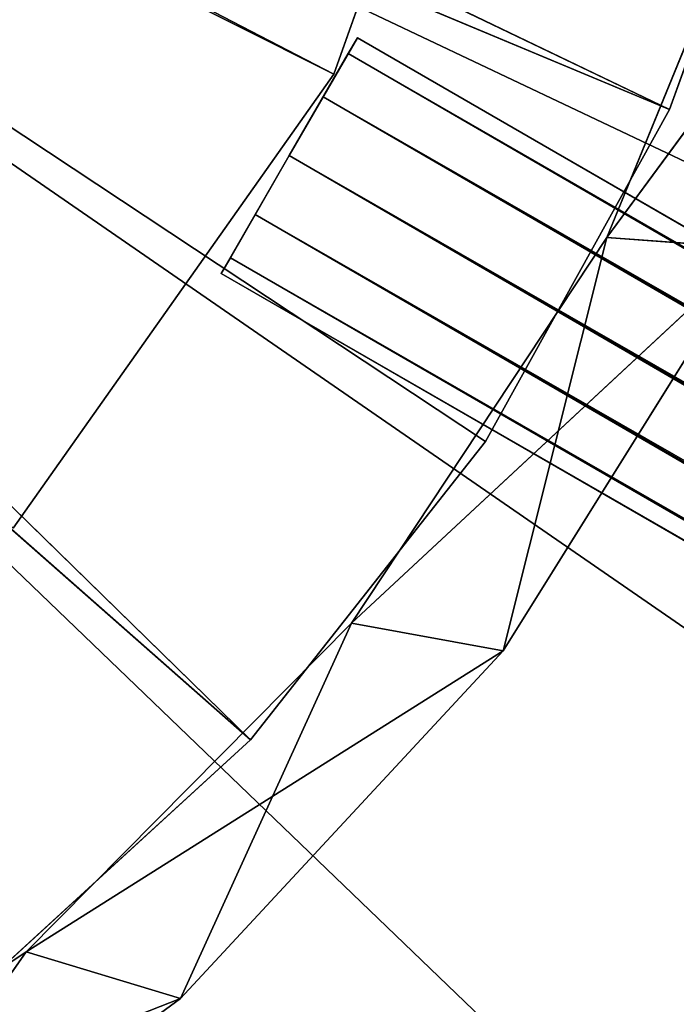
# Model space of a CAD drawing. Extents: x 604 to 1164, y 0 to 1306.
# Tile 317 of 656: x 900.63 to 907.86, y 259.4 to 270.25. Entities that reach past the tile are written whole.
import ezdxf

# ---------------------------------------------------------------- set-up
doc = ezdxf.new("R2010")
doc.units = 0
doc.header["$LTSCALE"] = 25.4
doc.layers.get('0').update_dxf_attribs({"color": 13, "linetype": 'CONTINUOUS'})

# ---------------------------------------------------------------- blocks, each defined once
blk = doc.blocks.new('MIST-8942_STL')
at = {"color": 7}
for p, q in [((295.867, 1097.065, 1048.874), (300.092, 1021.065, 1046.024)), ((295.867, 1097.065, 1048.874), (300.092, 1021.065, 1046.024)), ((295.867, 1097.065, 1048.874), (300.092, 1097.065, 1046.024)), ((295.867, 1097.065, 1048.874), (300.092, 1097.065, 1046.024)), ((297.576, 1097.065, 1049.629), (300.092, 1097.065, 1046.024)), ((297.576, 1097.065, 1049.629), (300.092, 1097.065, 1046.024)), ((297.576, 1097.065, 1049.629), (301.794, 1097.065, 1046.539)), ((301.794, 1021.065, 1046.539), (297.576, 1097.065, 1049.629)), ((301.794, 1021.065, 1046.539), (297.576, 1097.065, 1049.629)), ((297.576, 1097.065, 1049.629), (301.794, 1097.065, 1046.539)), ((300.092, 1097.065, 1046.024), (300.092, 1021.065, 1046.024)), ((300.092, 1097.065, 1046.024), (300.092, 1021.065, 1046.024)), ((300.092, 1097.065, 1046.024), (303.68, 1021.065, 1042.403)), ((300.092, 1097.065, 1046.024), (303.68, 1021.065, 1042.403)), ((300.092, 1097.065, 1046.024), (303.68, 1097.065, 1042.403)), ((301.794, 1097.065, 1046.539), (300.092, 1097.065, 1046.024)), ((301.794, 1097.065, 1046.539), (300.092, 1097.065, 1046.024)), ((300.092, 1097.065, 1046.024), (303.68, 1097.065, 1042.403)), ((301.794, 1097.065, 1046.539), (303.68, 1097.065, 1042.403)), ((301.794, 1097.065, 1046.539), (303.68, 1097.065, 1042.403)), ((301.794, 1097.065, 1046.539), (305.351, 1097.065, 1042.707)), ((301.794, 1021.065, 1046.539), (301.794, 1097.065, 1046.539)), ((301.794, 1021.065, 1046.539), (301.794, 1097.065, 1046.539)), ((305.351, 1021.065, 1042.707), (301.794, 1097.065, 1046.539)), ((305.351, 1021.065, 1042.707), (301.794, 1097.065, 1046.539)), ((301.794, 1097.065, 1046.539), (305.351, 1097.065, 1042.707)), ((303.68, 1097.065, 1042.403), (303.68, 1021.065, 1042.403)), ((303.68, 1097.065, 1042.403), (303.68, 1021.065, 1042.403)), ((303.68, 1097.065, 1042.403), (306.493, 1021.065, 1038.153)), ((303.68, 1097.065, 1042.403), (306.493, 1021.065, 1038.153)), ((303.68, 1097.065, 1042.403), (306.493, 1097.065, 1038.153)), ((305.351, 1097.065, 1042.707), (303.68, 1097.065, 1042.403)), ((305.351, 1097.065, 1042.707), (303.68, 1097.065, 1042.403)), ((303.68, 1097.065, 1042.403), (306.493, 1097.065, 1038.153)), ((305.351, 1097.065, 1042.707), (306.493, 1097.065, 1038.153)), ((305.351, 1097.065, 1042.707), (306.493, 1097.065, 1038.153)), ((305.351, 1097.065, 1042.707), (308.118, 1097.065, 1038.272)), ((305.351, 1021.065, 1042.707), (305.351, 1097.065, 1042.707)), ((305.351, 1021.065, 1042.707), (305.351, 1097.065, 1042.707)), ((308.118, 1021.065, 1038.272), (305.351, 1097.065, 1042.707)), ((308.118, 1021.065, 1038.272), (305.351, 1097.065, 1042.707)), ((305.351, 1097.065, 1042.707), (308.118, 1097.065, 1038.272)), ((306.493, 1097.065, 1038.153), (306.493, 1021.065, 1038.153)), ((306.493, 1097.065, 1038.153), (306.493, 1021.065, 1038.153)), ((306.493, 1097.065, 1038.153), (308.422, 1021.065, 1033.435)), ((306.493, 1097.065, 1038.153), (308.422, 1021.065, 1033.435)), ((306.493, 1097.065, 1038.153), (308.422, 1097.065, 1033.435)), ((308.118, 1097.065, 1038.272), (306.493, 1097.065, 1038.153)), ((308.118, 1097.065, 1038.272), (306.493, 1097.065, 1038.153)), ((306.493, 1097.065, 1038.153), (308.422, 1097.065, 1033.435)), ((300.092, 1021.065, 1046.024), (295.867, 1021.065, 1048.874)), ((301.794, 1021.065, 1046.539), (295.867, 1021.065, 1048.874)), ((300.092, 1021.065, 1046.024), (295.867, 1021.065, 1048.874)), ((301.794, 1021.065, 1046.539), (295.867, 1021.065, 1048.874)), ((301.794, 1021.065, 1046.539), (297.576, 1021.065, 1049.629)), ((301.794, 1021.065, 1046.539), (297.576, 1021.065, 1049.629)), ((303.68, 1021.065, 1042.403), (300.092, 1021.065, 1046.024)), ((305.351, 1021.065, 1042.707), (300.092, 1021.065, 1046.024)), ((303.68, 1021.065, 1042.403), (300.092, 1021.065, 1046.024)), ((305.351, 1021.065, 1042.707), (300.092, 1021.065, 1046.024)), ((301.794, 1021.065, 1046.539), (300.092, 1021.065, 1046.024)), ((301.794, 1021.065, 1046.539), (300.092, 1021.065, 1046.024)), ((305.351, 1021.065, 1042.707), (301.794, 1021.065, 1046.539)), ((305.351, 1021.065, 1042.707), (301.794, 1021.065, 1046.539)), ((306.493, 1021.065, 1038.153), (303.68, 1021.065, 1042.403)), ((308.118, 1021.065, 1038.272), (303.68, 1021.065, 1042.403)), ((306.493, 1021.065, 1038.153), (303.68, 1021.065, 1042.403)), ((308.118, 1021.065, 1038.272), (303.68, 1021.065, 1042.403)), ((305.351, 1021.065, 1042.707), (303.68, 1021.065, 1042.403)), ((305.351, 1021.065, 1042.707), (303.68, 1021.065, 1042.403)), ((308.118, 1021.065, 1038.272), (305.351, 1021.065, 1042.707)), ((308.118, 1021.065, 1038.272), (305.351, 1021.065, 1042.707)), ((308.422, 1021.065, 1033.435), (306.493, 1021.065, 1038.153)), ((309.995, 1021.065, 1033.392), (306.493, 1021.065, 1038.153)), ((308.422, 1021.065, 1033.435), (306.493, 1021.065, 1038.153)), ((309.995, 1021.065, 1033.392), (306.493, 1021.065, 1038.153)), ((308.118, 1021.065, 1038.272), (306.493, 1021.065, 1038.153)), ((308.118, 1021.065, 1038.272), (306.493, 1021.065, 1038.153)), ((302.618, 136.949, 1037.9), (302.993, 137.15, 1037.25)), ((302.618, 136.949, 1037.9), (302.993, 137.15, 1037.25)), ((302.618, 136.949, 1037.9), (525.995, 137.15, 1166)), ((302.618, 136.949, 1037.9), (525.995, 137.15, 1166)), ((302.993, 137.15, 1037.25), (302.993, 135.65, 1037.25)), ((302.993, 137.15, 1037.25), (302.993, 135.65, 1037.25)), ((302.993, 137.15, 1037.25), (303.368, 136.949, 1036.6)), ((302.993, 137.15, 1037.25), (303.368, 136.949, 1036.6)), ((302.993, 137.15, 1037.25), (526.37, 136.949, 1165.35)), ((302.993, 137.15, 1037.25), (526.37, 136.949, 1165.35)), ((302.993, 137.15, 1037.25), (525.995, 137.15, 1166)), ((302.993, 137.15, 1037.25), (525.995, 137.15, 1166)), ((302.344, 136.4, 1038.375), (302.618, 136.949, 1037.9)), ((302.344, 136.4, 1038.375), (302.618, 136.949, 1037.9)), ((302.344, 136.4, 1038.375), (525.62, 136.949, 1166.65)), ((302.344, 136.4, 1038.375), (525.62, 136.949, 1166.65)), ((302.618, 136.949, 1037.9), (302.993, 135.65, 1037.25)), ((302.618, 136.949, 1037.9), (302.993, 135.65, 1037.25)), ((302.618, 136.949, 1037.9), (525.62, 136.949, 1166.65)), ((302.618, 136.949, 1037.9), (525.62, 136.949, 1166.65)), ((302.993, 135.65, 1037.25), (303.368, 136.949, 1036.6)), ((302.993, 135.65, 1037.25), (303.368, 136.949, 1036.6)), ((303.368, 136.949, 1036.6), (303.643, 136.4, 1036.125)), ((303.368, 136.949, 1036.6), (303.643, 136.4, 1036.125)), ((303.368, 136.949, 1036.6), (526.644, 136.4, 1164.875)), ((303.368, 136.949, 1036.6), (526.644, 136.4, 1164.875)), ((303.368, 136.949, 1036.6), (526.37, 136.949, 1165.35)), ((303.368, 136.949, 1036.6), (526.37, 136.949, 1165.35)), ((302.243, 135.65, 1038.549), (302.344, 136.4, 1038.375)), ((302.243, 135.65, 1038.549), (302.344, 136.4, 1038.375)), ((302.243, 135.65, 1038.549), (525.345, 136.4, 1167.125)), ((302.243, 135.65, 1038.549), (525.345, 136.4, 1167.125)), ((302.993, 135.65, 1037.25), (302.344, 136.4, 1038.375)), ((302.993, 135.65, 1037.25), (302.344, 136.4, 1038.375)), ((302.344, 136.4, 1038.375), (525.345, 136.4, 1167.125)), ((302.344, 136.4, 1038.375), (525.345, 136.4, 1167.125)), ((303.643, 136.4, 1036.125), (302.993, 135.65, 1037.25)), ((303.643, 136.4, 1036.125), (302.993, 135.65, 1037.25)), ((303.643, 136.4, 1036.125), (303.743, 135.65, 1035.951)), ((526.745, 135.65, 1164.701), (303.643, 136.4, 1036.125)), ((303.643, 136.4, 1036.125), (526.644, 136.4, 1164.875)), ((303.643, 136.4, 1036.125), (526.644, 136.4, 1164.875)), ((303.643, 136.4, 1036.125), (303.743, 135.65, 1035.951)), ((526.745, 135.65, 1164.701), (303.643, 136.4, 1036.125)), ((303.485, 135.65, 1036.351), (287.838, 135.65, 1028.5)), ((303.485, 135.65, 1036.351), (287.838, 135.65, 1028.5)), ((303.485, 85.65, 1036.351), (299.951, 135.65, 1041.357)), ((303.485, 85.65, 1036.351), (299.951, 135.65, 1041.357)), ((303.485, 135.65, 1036.351), (299.951, 135.65, 1041.357)), ((303.485, 135.65, 1036.351), (299.951, 135.65, 1041.357)), ((302.344, 134.9, 1038.375), (302.243, 135.65, 1038.549)), ((302.243, 135.65, 1038.549), (302.993, 135.65, 1037.25)), ((302.243, 135.65, 1038.549), (302.993, 135.65, 1037.25)), ((302.243, 135.65, 1038.549), (525.245, 135.65, 1167.299)), ((302.243, 135.65, 1038.549), (525.245, 135.65, 1167.299)), ((302.344, 134.9, 1038.375), (302.243, 135.65, 1038.549)), ((302.344, 134.9, 1038.375), (302.993, 135.65, 1037.25)), ((302.344, 134.9, 1038.375), (302.993, 135.65, 1037.25)), ((302.344, 134.9, 1038.375), (525.245, 135.65, 1167.299)), ((302.344, 134.9, 1038.375), (525.245, 135.65, 1167.299)), ((302.993, 135.65, 1037.25), (302.618, 134.351, 1037.9)), ((302.993, 135.65, 1037.25), (302.618, 134.351, 1037.9)), ((303.743, 135.65, 1035.951), (302.993, 135.65, 1037.25)), ((303.743, 135.65, 1035.951), (302.993, 135.65, 1037.25)), ((303.643, 134.9, 1036.125), (302.993, 135.65, 1037.25)), ((303.368, 134.351, 1036.6), (302.993, 135.65, 1037.25)), ((303.643, 134.9, 1036.125), (302.993, 135.65, 1037.25)), ((303.368, 134.351, 1036.6), (302.993, 135.65, 1037.25)), ((302.993, 134.15, 1037.25), (302.993, 135.65, 1037.25)), ((302.993, 134.15, 1037.25), (302.993, 135.65, 1037.25)), ((303.485, 85.65, 1036.351), (303.485, 135.65, 1036.351)), ((303.485, 85.65, 1036.351), (303.485, 135.65, 1036.351)), ((305.537, 85.65, 1030.578), (303.485, 135.65, 1036.351)), ((305.537, 85.65, 1030.578), (303.485, 135.65, 1036.351)), ((305.537, 135.65, 1030.578), (303.485, 135.65, 1036.351)), ((305.537, 135.65, 1030.578), (303.485, 135.65, 1036.351)), ((303.743, 135.65, 1035.951), (303.643, 134.9, 1036.125)), ((303.743, 135.65, 1035.951), (303.643, 134.9, 1036.125)), ((303.743, 135.65, 1035.951), (526.644, 134.9, 1164.875)), ((303.743, 135.65, 1035.951), (526.644, 134.9, 1164.875)), ((303.743, 135.65, 1035.951), (526.745, 135.65, 1164.701)), ((303.743, 135.65, 1035.951), (526.745, 135.65, 1164.701)), ((302.618, 134.351, 1037.9), (302.344, 134.9, 1038.375)), ((302.344, 134.9, 1038.375), (525.345, 134.9, 1167.125)), ((302.344, 134.9, 1038.375), (525.345, 134.9, 1167.125)), ((302.618, 134.351, 1037.9), (302.344, 134.9, 1038.375)), ((302.618, 134.351, 1037.9), (525.345, 134.9, 1167.125)), ((302.618, 134.351, 1037.9), (525.345, 134.9, 1167.125)), ((303.643, 134.9, 1036.125), (303.368, 134.351, 1036.6)), ((303.643, 134.9, 1036.125), (303.368, 134.351, 1036.6)), ((303.643, 134.9, 1036.125), (526.37, 134.351, 1165.35)), ((303.643, 134.9, 1036.125), (526.37, 134.351, 1165.35)), ((303.643, 134.9, 1036.125), (526.644, 134.9, 1164.875)), ((303.643, 134.9, 1036.125), (526.644, 134.9, 1164.875)), ((302.993, 134.15, 1037.25), (302.618, 134.351, 1037.9)), ((302.618, 134.351, 1037.9), (525.62, 134.351, 1166.65)), ((302.618, 134.351, 1037.9), (525.62, 134.351, 1166.65)), ((302.993, 134.15, 1037.25), (302.618, 134.351, 1037.9)), ((303.368, 134.351, 1036.6), (302.993, 134.15, 1037.25)), ((302.993, 134.15, 1037.25), (525.62, 134.351, 1166.65)), ((302.993, 134.15, 1037.25), (525.62, 134.351, 1166.65)), ((303.368, 134.351, 1036.6), (302.993, 134.15, 1037.25)), ((303.368, 134.351, 1036.6), (525.995, 134.15, 1166)), ((303.368, 134.351, 1036.6), (525.995, 134.15, 1166)), ((303.368, 134.351, 1036.6), (526.37, 134.351, 1165.35)), ((303.368, 134.351, 1036.6), (526.37, 134.351, 1165.35)), ((302.993, 134.15, 1037.25), (525.995, 134.15, 1166)), ((302.993, 134.15, 1037.25), (525.995, 134.15, 1166)), ((283.508, 85.65, 1026), (303.485, 85.65, 1036.351)), ((283.508, 85.65, 1026), (303.485, 85.65, 1036.351)), ((299.951, 85.65, 1041.357), (303.485, 85.65, 1036.351)), ((299.951, 85.65, 1041.357), (303.485, 85.65, 1036.351)), ((303.485, 85.65, 1036.351), (305.537, 85.65, 1030.578)), ((303.485, 85.65, 1036.351), (305.537, 85.65, 1030.578)), ((283.508, 4.65, 1026), (509.37, 4.65, 1133.173)), ((463.808, 4.65, 1199.181), (283.508, 4.65, 1026)), ((463.808, 4.65, 1199.181), (283.508, 4.65, 1026)), ((489.254, 4.65, 1168.016), (283.508, 4.65, 1026)), ((489.254, 4.65, 1168.016), (283.508, 4.65, 1026)), ((283.508, 4.65, 1026), (509.37, 4.65, 1133.173))]:
    blk.add_line(p, q, dxfattribs=at)
at = {"color": 0}
for p, q in [((285.911, 1023.865, 1029.014), (302.564, 1023.865, 1043.688)), ((285.911, 1023.865, 1029.014), (302.564, 1023.865, 1043.688)), ((286.692, 1023.865, 1028.172), (307.184, 1023.865, 1036.743)), ((302.564, 1023.865, 1043.688), (286.692, 1023.865, 1028.172)), ((302.564, 1023.865, 1043.688), (286.692, 1023.865, 1028.172)), ((305.155, 1023.865, 1040.402), (286.692, 1023.865, 1028.172)), ((305.155, 1023.865, 1040.402), (286.692, 1023.865, 1028.172)), ((286.692, 1023.865, 1028.172), (307.184, 1023.865, 1036.743)), ((307.184, 1023.865, 1036.743), (287.191, 1023.865, 1027.137)), ((307.184, 1023.865, 1036.743), (287.191, 1023.865, 1027.137)), ((299.48, 1023.865, 1046.515), (302.564, 1023.865, 1043.688)), ((299.48, 1023.865, 1046.515), (302.564, 1023.865, 1043.688)), ((299.48, 1023.865, 1046.515), (302.564, 1023.065, 1043.688)), ((299.48, 1023.865, 1046.515), (302.564, 1023.065, 1043.688)), ((302.564, 1023.865, 1043.688), (305.155, 1023.865, 1040.402)), ((302.564, 1023.865, 1043.688), (305.155, 1023.865, 1040.402)), ((302.564, 1023.865, 1043.688), (305.155, 1023.065, 1040.402)), ((302.564, 1023.865, 1043.688), (305.155, 1023.065, 1040.402)), ((302.564, 1023.865, 1043.688), (302.564, 1023.065, 1043.688)), ((302.564, 1023.865, 1043.688), (302.564, 1023.065, 1043.688)), ((305.155, 1023.865, 1040.402), (307.184, 1023.865, 1036.743)), ((305.155, 1023.865, 1040.402), (307.184, 1023.865, 1036.743)), ((305.155, 1023.865, 1040.402), (307.184, 1023.065, 1036.743)), ((305.155, 1023.865, 1040.402), (307.184, 1023.065, 1036.743)), ((305.155, 1023.865, 1040.402), (305.155, 1023.065, 1040.402)), ((305.155, 1023.865, 1040.402), (305.155, 1023.065, 1040.402)), ((307.184, 1023.865, 1036.743), (308.601, 1023.865, 1032.806)), ((307.184, 1023.865, 1036.743), (308.601, 1023.865, 1032.806)), ((307.184, 1023.865, 1036.743), (308.601, 1023.065, 1032.806)), ((307.184, 1023.865, 1036.743), (308.601, 1023.065, 1032.806)), ((307.184, 1023.865, 1036.743), (307.184, 1023.065, 1036.743)), ((307.184, 1023.865, 1036.743), (307.184, 1023.065, 1036.743)), ((302.564, 1023.065, 1043.688), (285.911, 1023.065, 1029.014)), ((302.564, 1023.065, 1043.688), (285.911, 1023.065, 1029.014)), ((286.692, 1023.065, 1028.172), (302.564, 1023.065, 1043.688)), ((307.184, 1023.065, 1036.743), (286.692, 1023.065, 1028.172)), ((307.184, 1023.065, 1036.743), (286.692, 1023.065, 1028.172)), ((305.155, 1023.065, 1040.402), (286.692, 1023.065, 1028.172)), ((305.155, 1023.065, 1040.402), (286.692, 1023.065, 1028.172)), ((286.692, 1023.065, 1028.172), (302.564, 1023.065, 1043.688)), ((287.191, 1023.065, 1027.137), (307.184, 1023.065, 1036.743)), ((287.191, 1023.065, 1027.137), (307.184, 1023.065, 1036.743)), ((302.564, 1023.065, 1043.688), (299.48, 1023.065, 1046.515)), ((302.564, 1023.065, 1043.688), (299.48, 1023.065, 1046.515)), ((305.155, 1023.065, 1040.402), (302.564, 1023.065, 1043.688)), ((305.155, 1023.065, 1040.402), (302.564, 1023.065, 1043.688)), ((307.184, 1023.065, 1036.743), (305.155, 1023.065, 1040.402)), ((307.184, 1023.065, 1036.743), (305.155, 1023.065, 1040.402)), ((308.601, 1023.065, 1032.806), (307.184, 1023.065, 1036.743)), ((308.601, 1023.065, 1032.806), (307.184, 1023.065, 1036.743))]:
    blk.add_line(p, q, dxfattribs=at)
at = {"color": 7}
mesh = blk.add_polyface(dxfattribs=at)
corners = [(300.092, 1021.065, 1046.024), (295.867, 1021.065, 1048.874), (295.867, 1097.065, 1048.874)]
mesh.append_faces([[corners[k] for k in face] for face in [(0, 1, 2)]], dxfattribs={"color": 7})
mesh = blk.add_polyface(dxfattribs=at)
corners = [(300.092, 1021.065, 1046.024), (295.867, 1097.065, 1048.874), (300.092, 1097.065, 1046.024)]
mesh.append_faces([[corners[k] for k in face] for face in [(0, 1, 2)]], dxfattribs={"color": 7})
mesh = blk.add_polyface(dxfattribs=at)
corners = [(297.576, 1097.065, 1049.629), (300.092, 1097.065, 1046.024), (295.867, 1097.065, 1048.874)]
mesh.append_faces([[corners[k] for k in face] for face in [(0, 1, 2)]], dxfattribs={"color": 7})
mesh = blk.add_polyface(dxfattribs=at)
corners = [(297.576, 1097.065, 1049.629), (301.794, 1097.065, 1046.539), (300.092, 1097.065, 1046.024)]
mesh.append_faces([[corners[k] for k in face] for face in [(0, 1, 2)]], dxfattribs={"color": 7})
mesh = blk.add_polyface(dxfattribs=at)
corners = [(301.794, 1021.065, 1046.539), (297.576, 1097.065, 1049.629), (297.576, 1021.065, 1049.629)]
mesh.append_faces([[corners[k] for k in face] for face in [(0, 1, 2)]], dxfattribs={"color": 7})
mesh = blk.add_polyface(dxfattribs=at)
corners = [(301.794, 1097.065, 1046.539), (297.576, 1097.065, 1049.629), (301.794, 1021.065, 1046.539)]
mesh.append_faces([[corners[k] for k in face] for face in [(0, 1, 2)]], dxfattribs={"color": 7})
mesh = blk.add_polyface(dxfattribs=at)
corners = [(300.092, 1097.065, 1046.024), (303.68, 1021.065, 1042.403), (300.092, 1021.065, 1046.024)]
mesh.append_faces([[corners[k] for k in face] for face in [(0, 1, 2)]], dxfattribs={"color": 7})
mesh = blk.add_polyface(dxfattribs=at)
corners = [(303.68, 1097.065, 1042.403), (303.68, 1021.065, 1042.403), (300.092, 1097.065, 1046.024)]
mesh.append_faces([[corners[k] for k in face] for face in [(0, 1, 2)]], dxfattribs={"color": 7})
mesh = blk.add_polyface(dxfattribs=at)
corners = [(301.794, 1097.065, 1046.539), (303.68, 1097.065, 1042.403), (300.092, 1097.065, 1046.024)]
mesh.append_faces([[corners[k] for k in face] for face in [(0, 1, 2)]], dxfattribs={"color": 7})
mesh = blk.add_polyface(dxfattribs=at)
corners = [(301.794, 1097.065, 1046.539), (305.351, 1097.065, 1042.707), (303.68, 1097.065, 1042.403)]
mesh.append_faces([[corners[k] for k in face] for face in [(0, 1, 2)]], dxfattribs={"color": 7})
mesh = blk.add_polyface(dxfattribs=at)
corners = [(301.794, 1097.065, 1046.539), (301.794, 1021.065, 1046.539), (305.351, 1021.065, 1042.707)]
mesh.append_faces([[corners[k] for k in face] for face in [(0, 1, 2)]], dxfattribs={"color": 7})
mesh = blk.add_polyface(dxfattribs=at)
corners = [(301.794, 1097.065, 1046.539), (305.351, 1021.065, 1042.707), (305.351, 1097.065, 1042.707)]
mesh.append_faces([[corners[k] for k in face] for face in [(0, 1, 2)]], dxfattribs={"color": 7})
mesh = blk.add_polyface(dxfattribs=at)
corners = [(303.68, 1097.065, 1042.403), (306.493, 1021.065, 1038.153), (303.68, 1021.065, 1042.403)]
mesh.append_faces([[corners[k] for k in face] for face in [(0, 1, 2)]], dxfattribs={"color": 7})
mesh = blk.add_polyface(dxfattribs=at)
corners = [(306.493, 1097.065, 1038.153), (306.493, 1021.065, 1038.153), (303.68, 1097.065, 1042.403)]
mesh.append_faces([[corners[k] for k in face] for face in [(0, 1, 2)]], dxfattribs={"color": 7})
mesh = blk.add_polyface(dxfattribs=at)
corners = [(305.351, 1097.065, 1042.707), (306.493, 1097.065, 1038.153), (303.68, 1097.065, 1042.403)]
mesh.append_faces([[corners[k] for k in face] for face in [(0, 1, 2)]], dxfattribs={"color": 7})
mesh = blk.add_polyface(dxfattribs=at)
corners = [(305.351, 1097.065, 1042.707), (308.118, 1097.065, 1038.272), (306.493, 1097.065, 1038.153)]
mesh.append_faces([[corners[k] for k in face] for face in [(0, 1, 2)]], dxfattribs={"color": 7})
mesh = blk.add_polyface(dxfattribs=at)
corners = [(305.351, 1097.065, 1042.707), (305.351, 1021.065, 1042.707), (308.118, 1021.065, 1038.272)]
mesh.append_faces([[corners[k] for k in face] for face in [(0, 1, 2)]], dxfattribs={"color": 7})
mesh = blk.add_polyface(dxfattribs=at)
corners = [(305.351, 1097.065, 1042.707), (308.118, 1021.065, 1038.272), (308.118, 1097.065, 1038.272)]
mesh.append_faces([[corners[k] for k in face] for face in [(0, 1, 2)]], dxfattribs={"color": 7})
mesh = blk.add_polyface(dxfattribs=at)
corners = [(306.493, 1097.065, 1038.153), (308.422, 1021.065, 1033.435), (306.493, 1021.065, 1038.153)]
mesh.append_faces([[corners[k] for k in face] for face in [(0, 1, 2)]], dxfattribs={"color": 7})
mesh = blk.add_polyface(dxfattribs=at)
corners = [(308.422, 1097.065, 1033.435), (308.422, 1021.065, 1033.435), (306.493, 1097.065, 1038.153)]
mesh.append_faces([[corners[k] for k in face] for face in [(0, 1, 2)]], dxfattribs={"color": 7})
mesh = blk.add_polyface(dxfattribs=at)
corners = [(308.118, 1097.065, 1038.272), (308.422, 1097.065, 1033.435), (306.493, 1097.065, 1038.153)]
mesh.append_faces([[corners[k] for k in face] for face in [(0, 1, 2)]], dxfattribs={"color": 7})
at = {"color": 0}
mesh = blk.add_polyface(dxfattribs=at)
corners = [(302.564, 1023.865, 1043.688), (286.692, 1023.865, 1028.172), (285.911, 1023.865, 1029.014)]
mesh.append_faces([[corners[k] for k in face] for face in [(0, 1, 2)]], dxfattribs={"color": 0})
mesh = blk.add_polyface(dxfattribs=at)
corners = [(299.48, 1023.865, 1046.515), (302.564, 1023.865, 1043.688), (285.911, 1023.865, 1029.014)]
mesh.append_faces([[corners[k] for k in face] for face in [(0, 1, 2)]], dxfattribs={"color": 0})
mesh = blk.add_polyface(dxfattribs=at)
corners = [(307.184, 1023.865, 1036.743), (287.191, 1023.865, 1027.137), (286.692, 1023.865, 1028.172)]
mesh.append_faces([[corners[k] for k in face] for face in [(0, 1, 2)]], dxfattribs={"color": 0})
mesh = blk.add_polyface(dxfattribs=at)
corners = [(302.564, 1023.865, 1043.688), (305.155, 1023.865, 1040.402), (286.692, 1023.865, 1028.172)]
mesh.append_faces([[corners[k] for k in face] for face in [(0, 1, 2)]], dxfattribs={"color": 0})
mesh = blk.add_polyface(dxfattribs=at)
corners = [(305.155, 1023.865, 1040.402), (307.184, 1023.865, 1036.743), (286.692, 1023.865, 1028.172)]
mesh.append_faces([[corners[k] for k in face] for face in [(0, 1, 2)]], dxfattribs={"color": 0})
mesh = blk.add_polyface(dxfattribs=at)
corners = [(307.184, 1023.865, 1036.743), (308.601, 1023.865, 1032.806), (287.191, 1023.865, 1027.137)]
mesh.append_faces([[corners[k] for k in face] for face in [(0, 1, 2)]], dxfattribs={"color": 0})
mesh = blk.add_polyface(dxfattribs=at)
corners = [(302.564, 1023.865, 1043.688), (299.48, 1023.865, 1046.515), (302.564, 1023.065, 1043.688)]
mesh.append_faces([[corners[k] for k in face] for face in [(0, 1, 2)]], dxfattribs={"color": 0})
mesh = blk.add_polyface(dxfattribs=at)
corners = [(302.564, 1023.065, 1043.688), (299.48, 1023.865, 1046.515), (299.48, 1023.065, 1046.515)]
mesh.append_faces([[corners[k] for k in face] for face in [(0, 1, 2)]], dxfattribs={"color": 0})
mesh = blk.add_polyface(dxfattribs=at)
corners = [(302.564, 1023.865, 1043.688), (305.155, 1023.065, 1040.402), (305.155, 1023.865, 1040.402)]
mesh.append_faces([[corners[k] for k in face] for face in [(0, 1, 2)]], dxfattribs={"color": 0})
mesh = blk.add_polyface(dxfattribs=at)
corners = [(302.564, 1023.865, 1043.688), (302.564, 1023.065, 1043.688), (305.155, 1023.065, 1040.402)]
mesh.append_faces([[corners[k] for k in face] for face in [(0, 1, 2)]], dxfattribs={"color": 0})
mesh = blk.add_polyface(dxfattribs=at)
corners = [(305.155, 1023.865, 1040.402), (307.184, 1023.065, 1036.743), (307.184, 1023.865, 1036.743)]
mesh.append_faces([[corners[k] for k in face] for face in [(0, 1, 2)]], dxfattribs={"color": 0})
mesh = blk.add_polyface(dxfattribs=at)
corners = [(305.155, 1023.865, 1040.402), (305.155, 1023.065, 1040.402), (307.184, 1023.065, 1036.743)]
mesh.append_faces([[corners[k] for k in face] for face in [(0, 1, 2)]], dxfattribs={"color": 0})
mesh = blk.add_polyface(dxfattribs=at)
corners = [(307.184, 1023.865, 1036.743), (308.601, 1023.065, 1032.806), (308.601, 1023.865, 1032.806)]
mesh.append_faces([[corners[k] for k in face] for face in [(0, 1, 2)]], dxfattribs={"color": 0})
mesh = blk.add_polyface(dxfattribs=at)
corners = [(307.184, 1023.865, 1036.743), (307.184, 1023.065, 1036.743), (308.601, 1023.065, 1032.806)]
mesh.append_faces([[corners[k] for k in face] for face in [(0, 1, 2)]], dxfattribs={"color": 0})
mesh = blk.add_polyface(dxfattribs=at)
corners = [(302.564, 1023.065, 1043.688), (285.911, 1023.065, 1029.014), (286.692, 1023.065, 1028.172)]
mesh.append_faces([[corners[k] for k in face] for face in [(0, 1, 2)]], dxfattribs={"color": 0})
mesh = blk.add_polyface(dxfattribs=at)
corners = [(299.48, 1023.065, 1046.515), (285.911, 1023.065, 1029.014), (302.564, 1023.065, 1043.688)]
mesh.append_faces([[corners[k] for k in face] for face in [(0, 1, 2)]], dxfattribs={"color": 0})
mesh = blk.add_polyface(dxfattribs=at)
corners = [(307.184, 1023.065, 1036.743), (286.692, 1023.065, 1028.172), (287.191, 1023.065, 1027.137)]
mesh.append_faces([[corners[k] for k in face] for face in [(0, 1, 2)]], dxfattribs={"color": 0})
mesh = blk.add_polyface(dxfattribs=at)
corners = [(305.155, 1023.065, 1040.402), (286.692, 1023.065, 1028.172), (307.184, 1023.065, 1036.743)]
mesh.append_faces([[corners[k] for k in face] for face in [(0, 1, 2)]], dxfattribs={"color": 0})
mesh = blk.add_polyface(dxfattribs=at)
corners = [(302.564, 1023.065, 1043.688), (286.692, 1023.065, 1028.172), (305.155, 1023.065, 1040.402)]
mesh.append_faces([[corners[k] for k in face] for face in [(0, 1, 2)]], dxfattribs={"color": 0})
mesh = blk.add_polyface(dxfattribs=at)
corners = [(307.184, 1023.065, 1036.743), (287.191, 1023.065, 1027.137), (308.601, 1023.065, 1032.806)]
mesh.append_faces([[corners[k] for k in face] for face in [(0, 1, 2)]], dxfattribs={"color": 0})
at = {"color": 7}
mesh = blk.add_polyface(dxfattribs=at)
corners = [(295.867, 1021.065, 1048.874), (300.092, 1021.065, 1046.024), (301.794, 1021.065, 1046.539)]
mesh.append_faces([[corners[k] for k in face] for face in [(0, 1, 2)]], dxfattribs={"color": 7})
mesh = blk.add_polyface(dxfattribs=at)
corners = [(297.576, 1021.065, 1049.629), (295.867, 1021.065, 1048.874), (301.794, 1021.065, 1046.539)]
mesh.append_faces([[corners[k] for k in face] for face in [(0, 1, 2)]], dxfattribs={"color": 7})
mesh = blk.add_polyface(dxfattribs=at)
corners = [(300.092, 1021.065, 1046.024), (303.68, 1021.065, 1042.403), (305.351, 1021.065, 1042.707)]
mesh.append_faces([[corners[k] for k in face] for face in [(0, 1, 2)]], dxfattribs={"color": 7})
mesh = blk.add_polyface(dxfattribs=at)
corners = [(301.794, 1021.065, 1046.539), (300.092, 1021.065, 1046.024), (305.351, 1021.065, 1042.707)]
mesh.append_faces([[corners[k] for k in face] for face in [(0, 1, 2)]], dxfattribs={"color": 7})
mesh = blk.add_polyface(dxfattribs=at)
corners = [(303.68, 1021.065, 1042.403), (306.493, 1021.065, 1038.153), (308.118, 1021.065, 1038.272)]
mesh.append_faces([[corners[k] for k in face] for face in [(0, 1, 2)]], dxfattribs={"color": 7})
mesh = blk.add_polyface(dxfattribs=at)
corners = [(305.351, 1021.065, 1042.707), (303.68, 1021.065, 1042.403), (308.118, 1021.065, 1038.272)]
mesh.append_faces([[corners[k] for k in face] for face in [(0, 1, 2)]], dxfattribs={"color": 7})
mesh = blk.add_polyface(dxfattribs=at)
corners = [(306.493, 1021.065, 1038.153), (308.422, 1021.065, 1033.435), (309.995, 1021.065, 1033.392)]
mesh.append_faces([[corners[k] for k in face] for face in [(0, 1, 2)]], dxfattribs={"color": 7})
mesh = blk.add_polyface(dxfattribs=at)
corners = [(308.118, 1021.065, 1038.272), (306.493, 1021.065, 1038.153), (309.995, 1021.065, 1033.392)]
mesh.append_faces([[corners[k] for k in face] for face in [(0, 1, 2)]], dxfattribs={"color": 7})
mesh = blk.add_polyface(dxfattribs=at)
corners = [(302.993, 137.15, 1037.25), (302.993, 135.65, 1037.25), (302.618, 136.949, 1037.9)]
mesh.append_faces([[corners[k] for k in face] for face in [(0, 1, 2)]], dxfattribs={"color": 7})
mesh = blk.add_polyface(dxfattribs=at)
corners = [(525.995, 137.15, 1166), (302.993, 137.15, 1037.25), (302.618, 136.949, 1037.9)]
mesh.append_faces([[corners[k] for k in face] for face in [(0, 1, 2)]], dxfattribs={"color": 7})
mesh = blk.add_polyface(dxfattribs=at)
corners = [(525.62, 136.949, 1166.65), (525.995, 137.15, 1166), (302.618, 136.949, 1037.9)]
mesh.append_faces([[corners[k] for k in face] for face in [(0, 1, 2)]], dxfattribs={"color": 7})
mesh = blk.add_polyface(dxfattribs=at)
corners = [(302.993, 137.15, 1037.25), (303.368, 136.949, 1036.6), (302.993, 135.65, 1037.25)]
mesh.append_faces([[corners[k] for k in face] for face in [(0, 1, 2)]], dxfattribs={"color": 7})
mesh = blk.add_polyface(dxfattribs=at)
corners = [(526.37, 136.949, 1165.35), (303.368, 136.949, 1036.6), (302.993, 137.15, 1037.25)]
mesh.append_faces([[corners[k] for k in face] for face in [(0, 1, 2)]], dxfattribs={"color": 7})
mesh = blk.add_polyface(dxfattribs=at)
corners = [(525.995, 137.15, 1166), (526.37, 136.949, 1165.35), (302.993, 137.15, 1037.25)]
mesh.append_faces([[corners[k] for k in face] for face in [(0, 1, 2)]], dxfattribs={"color": 7})
mesh = blk.add_polyface(dxfattribs=at)
corners = [(302.618, 136.949, 1037.9), (302.993, 135.65, 1037.25), (302.344, 136.4, 1038.375)]
mesh.append_faces([[corners[k] for k in face] for face in [(0, 1, 2)]], dxfattribs={"color": 7})
mesh = blk.add_polyface(dxfattribs=at)
corners = [(525.62, 136.949, 1166.65), (302.618, 136.949, 1037.9), (302.344, 136.4, 1038.375)]
mesh.append_faces([[corners[k] for k in face] for face in [(0, 1, 2)]], dxfattribs={"color": 7})
mesh = blk.add_polyface(dxfattribs=at)
corners = [(525.345, 136.4, 1167.125), (525.62, 136.949, 1166.65), (302.344, 136.4, 1038.375)]
mesh.append_faces([[corners[k] for k in face] for face in [(0, 1, 2)]], dxfattribs={"color": 7})
mesh = blk.add_polyface(dxfattribs=at)
corners = [(303.368, 136.949, 1036.6), (303.643, 136.4, 1036.125), (302.993, 135.65, 1037.25)]
mesh.append_faces([[corners[k] for k in face] for face in [(0, 1, 2)]], dxfattribs={"color": 7})
mesh = blk.add_polyface(dxfattribs=at)
corners = [(526.644, 136.4, 1164.875), (303.643, 136.4, 1036.125), (303.368, 136.949, 1036.6)]
mesh.append_faces([[corners[k] for k in face] for face in [(0, 1, 2)]], dxfattribs={"color": 7})
mesh = blk.add_polyface(dxfattribs=at)
corners = [(526.37, 136.949, 1165.35), (526.644, 136.4, 1164.875), (303.368, 136.949, 1036.6)]
mesh.append_faces([[corners[k] for k in face] for face in [(0, 1, 2)]], dxfattribs={"color": 7})
mesh = blk.add_polyface(dxfattribs=at)
corners = [(302.344, 136.4, 1038.375), (302.993, 135.65, 1037.25), (302.243, 135.65, 1038.549)]
mesh.append_faces([[corners[k] for k in face] for face in [(0, 1, 2)]], dxfattribs={"color": 7})
mesh = blk.add_polyface(dxfattribs=at)
corners = [(525.345, 136.4, 1167.125), (302.344, 136.4, 1038.375), (302.243, 135.65, 1038.549)]
mesh.append_faces([[corners[k] for k in face] for face in [(0, 1, 2)]], dxfattribs={"color": 7})
mesh = blk.add_polyface(dxfattribs=at)
corners = [(525.345, 136.4, 1167.125), (302.243, 135.65, 1038.549), (525.245, 135.65, 1167.299)]
mesh.append_faces([[corners[k] for k in face] for face in [(0, 1, 2)]], dxfattribs={"color": 7})
mesh = blk.add_polyface(dxfattribs=at)
corners = [(303.643, 136.4, 1036.125), (303.743, 135.65, 1035.951), (302.993, 135.65, 1037.25)]
mesh.append_faces([[corners[k] for k in face] for face in [(0, 1, 2)]], dxfattribs={"color": 7})
mesh = blk.add_polyface(dxfattribs=at)
corners = [(526.745, 135.65, 1164.701), (303.643, 136.4, 1036.125), (526.644, 136.4, 1164.875)]
mesh.append_faces([[corners[k] for k in face] for face in [(0, 1, 2)]], dxfattribs={"color": 7})
mesh = blk.add_polyface(dxfattribs=at)
corners = [(526.745, 135.65, 1164.701), (303.743, 135.65, 1035.951), (303.643, 136.4, 1036.125)]
mesh.append_faces([[corners[k] for k in face] for face in [(0, 1, 2)]], dxfattribs={"color": 7})
mesh = blk.add_polyface(dxfattribs=at)
corners = [(299.951, 135.65, 1041.357), (303.485, 135.65, 1036.351), (287.838, 135.65, 1028.5)]
mesh.append_faces([[corners[k] for k in face] for face in [(0, 1, 2)]], dxfattribs={"color": 7})
mesh = blk.add_polyface(dxfattribs=at)
corners = [(303.485, 135.65, 1036.351), (305.537, 135.65, 1030.578), (287.838, 135.65, 1028.5)]
mesh.append_faces([[corners[k] for k in face] for face in [(0, 1, 2)]], dxfattribs={"color": 7})
mesh = blk.add_polyface(dxfattribs=at)
corners = [(299.951, 135.65, 1041.357), (299.951, 85.65, 1041.357), (303.485, 85.65, 1036.351)]
mesh.append_faces([[corners[k] for k in face] for face in [(0, 1, 2)]], dxfattribs={"color": 7})
mesh = blk.add_polyface(dxfattribs=at)
corners = [(299.951, 135.65, 1041.357), (303.485, 85.65, 1036.351), (303.485, 135.65, 1036.351)]
mesh.append_faces([[corners[k] for k in face] for face in [(0, 1, 2)]], dxfattribs={"color": 7})
mesh = blk.add_polyface(dxfattribs=at)
corners = [(302.993, 135.65, 1037.25), (302.344, 134.9, 1038.375), (302.243, 135.65, 1038.549)]
mesh.append_faces([[corners[k] for k in face] for face in [(0, 1, 2)]], dxfattribs={"color": 7})
mesh = blk.add_polyface(dxfattribs=at)
corners = [(525.245, 135.65, 1167.299), (302.243, 135.65, 1038.549), (302.344, 134.9, 1038.375)]
mesh.append_faces([[corners[k] for k in face] for face in [(0, 1, 2)]], dxfattribs={"color": 7})
mesh = blk.add_polyface(dxfattribs=at)
corners = [(302.993, 135.65, 1037.25), (302.618, 134.351, 1037.9), (302.344, 134.9, 1038.375)]
mesh.append_faces([[corners[k] for k in face] for face in [(0, 1, 2)]], dxfattribs={"color": 7})
mesh = blk.add_polyface(dxfattribs=at)
corners = [(525.345, 134.9, 1167.125), (525.245, 135.65, 1167.299), (302.344, 134.9, 1038.375)]
mesh.append_faces([[corners[k] for k in face] for face in [(0, 1, 2)]], dxfattribs={"color": 7})
mesh = blk.add_polyface(dxfattribs=at)
corners = [(302.993, 135.65, 1037.25), (302.993, 134.15, 1037.25), (302.618, 134.351, 1037.9)]
mesh.append_faces([[corners[k] for k in face] for face in [(0, 1, 2)]], dxfattribs={"color": 7})
mesh = blk.add_polyface(dxfattribs=at)
corners = [(303.743, 135.65, 1035.951), (303.643, 134.9, 1036.125), (302.993, 135.65, 1037.25)]
mesh.append_faces([[corners[k] for k in face] for face in [(0, 1, 2)]], dxfattribs={"color": 7})
mesh = blk.add_polyface(dxfattribs=at)
corners = [(302.993, 135.65, 1037.25), (303.643, 134.9, 1036.125), (303.368, 134.351, 1036.6)]
mesh.append_faces([[corners[k] for k in face] for face in [(0, 1, 2)]], dxfattribs={"color": 7})
mesh = blk.add_polyface(dxfattribs=at)
corners = [(302.993, 135.65, 1037.25), (303.368, 134.351, 1036.6), (302.993, 134.15, 1037.25)]
mesh.append_faces([[corners[k] for k in face] for face in [(0, 1, 2)]], dxfattribs={"color": 7})
mesh = blk.add_polyface(dxfattribs=at)
corners = [(303.485, 135.65, 1036.351), (303.485, 85.65, 1036.351), (305.537, 85.65, 1030.578)]
mesh.append_faces([[corners[k] for k in face] for face in [(0, 1, 2)]], dxfattribs={"color": 7})
mesh = blk.add_polyface(dxfattribs=at)
corners = [(305.537, 135.65, 1030.578), (303.485, 135.65, 1036.351), (305.537, 85.65, 1030.578)]
mesh.append_faces([[corners[k] for k in face] for face in [(0, 1, 2)]], dxfattribs={"color": 7})
mesh = blk.add_polyface(dxfattribs=at)
corners = [(526.644, 134.9, 1164.875), (303.643, 134.9, 1036.125), (303.743, 135.65, 1035.951)]
mesh.append_faces([[corners[k] for k in face] for face in [(0, 1, 2)]], dxfattribs={"color": 7})
mesh = blk.add_polyface(dxfattribs=at)
corners = [(526.745, 135.65, 1164.701), (526.644, 134.9, 1164.875), (303.743, 135.65, 1035.951)]
mesh.append_faces([[corners[k] for k in face] for face in [(0, 1, 2)]], dxfattribs={"color": 7})
mesh = blk.add_polyface(dxfattribs=at)
corners = [(525.345, 134.9, 1167.125), (302.344, 134.9, 1038.375), (302.618, 134.351, 1037.9)]
mesh.append_faces([[corners[k] for k in face] for face in [(0, 1, 2)]], dxfattribs={"color": 7})
mesh = blk.add_polyface(dxfattribs=at)
corners = [(525.345, 134.9, 1167.125), (302.618, 134.351, 1037.9), (525.62, 134.351, 1166.65)]
mesh.append_faces([[corners[k] for k in face] for face in [(0, 1, 2)]], dxfattribs={"color": 7})
mesh = blk.add_polyface(dxfattribs=at)
corners = [(526.37, 134.351, 1165.35), (303.368, 134.351, 1036.6), (303.643, 134.9, 1036.125)]
mesh.append_faces([[corners[k] for k in face] for face in [(0, 1, 2)]], dxfattribs={"color": 7})
mesh = blk.add_polyface(dxfattribs=at)
corners = [(526.37, 134.351, 1165.35), (303.643, 134.9, 1036.125), (526.644, 134.9, 1164.875)]
mesh.append_faces([[corners[k] for k in face] for face in [(0, 1, 2)]], dxfattribs={"color": 7})
mesh = blk.add_polyface(dxfattribs=at)
corners = [(525.62, 134.351, 1166.65), (302.618, 134.351, 1037.9), (302.993, 134.15, 1037.25)]
mesh.append_faces([[corners[k] for k in face] for face in [(0, 1, 2)]], dxfattribs={"color": 7})
mesh = blk.add_polyface(dxfattribs=at)
corners = [(525.62, 134.351, 1166.65), (302.993, 134.15, 1037.25), (525.995, 134.15, 1166)]
mesh.append_faces([[corners[k] for k in face] for face in [(0, 1, 2)]], dxfattribs={"color": 7})
mesh = blk.add_polyface(dxfattribs=at)
corners = [(525.995, 134.15, 1166), (302.993, 134.15, 1037.25), (303.368, 134.351, 1036.6)]
mesh.append_faces([[corners[k] for k in face] for face in [(0, 1, 2)]], dxfattribs={"color": 7})
mesh = blk.add_polyface(dxfattribs=at)
corners = [(525.995, 134.15, 1166), (303.368, 134.351, 1036.6), (526.37, 134.351, 1165.35)]
mesh.append_faces([[corners[k] for k in face] for face in [(0, 1, 2)]], dxfattribs={"color": 7})
mesh = blk.add_polyface(dxfattribs=at)
corners = [(299.951, 85.65, 1041.357), (283.508, 85.65, 1026), (303.485, 85.65, 1036.351)]
mesh.append_faces([[corners[k] for k in face] for face in [(0, 1, 2)]], dxfattribs={"color": 7})
mesh = blk.add_polyface(dxfattribs=at)
corners = [(303.485, 85.65, 1036.351), (283.508, 85.65, 1026), (305.537, 85.65, 1030.578)]
mesh.append_faces([[corners[k] for k in face] for face in [(0, 1, 2)]], dxfattribs={"color": 7})
mesh = blk.add_polyface(dxfattribs=at)
corners = [(283.508, 4.65, 1276), (323.61, 4.65, 1272.763), (283.508, 4.65, 1026)]
mesh.append_faces([[corners[k] for k in face] for face in [(0, 1, 2)]], dxfattribs={"color": 7})
mesh = blk.add_polyface(dxfattribs=at)
corners = [(509.37, 4.65, 1133.173), (523.637, 4.65, 1095.554), (283.508, 4.65, 1026)]
mesh.append_faces([[corners[k] for k in face] for face in [(0, 1, 2)]], dxfattribs={"color": 7})
mesh = blk.add_polyface(dxfattribs=at)
corners = [(523.637, 4.65, 1095.554), (531.685, 4.65, 1056.134), (283.508, 4.65, 1026)]
mesh.append_faces([[corners[k] for k in face] for face in [(0, 1, 2)]], dxfattribs={"color": 7})
mesh = blk.add_polyface(dxfattribs=at)
corners = [(531.685, 4.65, 1056.134), (533.305, 4.65, 1015.934), (283.508, 4.65, 1026)]
mesh.append_faces([[corners[k] for k in face] for face in [(0, 1, 2)]], dxfattribs={"color": 7})
mesh = blk.add_polyface(dxfattribs=at)
corners = [(433.693, 4.65, 1225.861), (463.808, 4.65, 1199.181), (283.508, 4.65, 1026)]
mesh.append_faces([[corners[k] for k in face] for face in [(0, 1, 2)]], dxfattribs={"color": 7})
mesh = blk.add_polyface(dxfattribs=at)
corners = [(463.808, 4.65, 1199.181), (489.254, 4.65, 1168.016), (283.508, 4.65, 1026)]
mesh.append_faces([[corners[k] for k in face] for face in [(0, 1, 2)]], dxfattribs={"color": 7})
mesh = blk.add_polyface(dxfattribs=at)
corners = [(489.254, 4.65, 1168.016), (509.37, 4.65, 1133.173), (283.508, 4.65, 1026)]
mesh.append_faces([[corners[k] for k in face] for face in [(0, 1, 2)]], dxfattribs={"color": 7})
mesh = blk.add_polyface(dxfattribs=at)
corners = [(323.61, 4.65, 1272.763), (362.675, 4.65, 1263.134), (283.508, 4.65, 1026)]
mesh.append_faces([[corners[k] for k in face] for face in [(0, 1, 2)]], dxfattribs={"color": 7})
mesh = blk.add_polyface(dxfattribs=at)
corners = [(362.675, 4.65, 1263.134), (399.688, 4.65, 1247.364), (283.508, 4.65, 1026)]
mesh.append_faces([[corners[k] for k in face] for face in [(0, 1, 2)]], dxfattribs={"color": 7})
mesh = blk.add_polyface(dxfattribs=at)
corners = [(399.688, 4.65, 1247.364), (433.693, 4.65, 1225.861), (283.508, 4.65, 1026)]
mesh.append_faces([[corners[k] for k in face] for face in [(0, 1, 2)]], dxfattribs={"color": 7})

msp = doc.modelspace()

# ---------------------------------------------------------------- block references
at = {"color": 0, "extrusion": (0, -1, -3.82857e-16)}
msp.add_blockref('MIST-8942_STL', (600.607, 682.573, -1306), dxfattribs=at)

doc.saveas('drawing.dxf')
